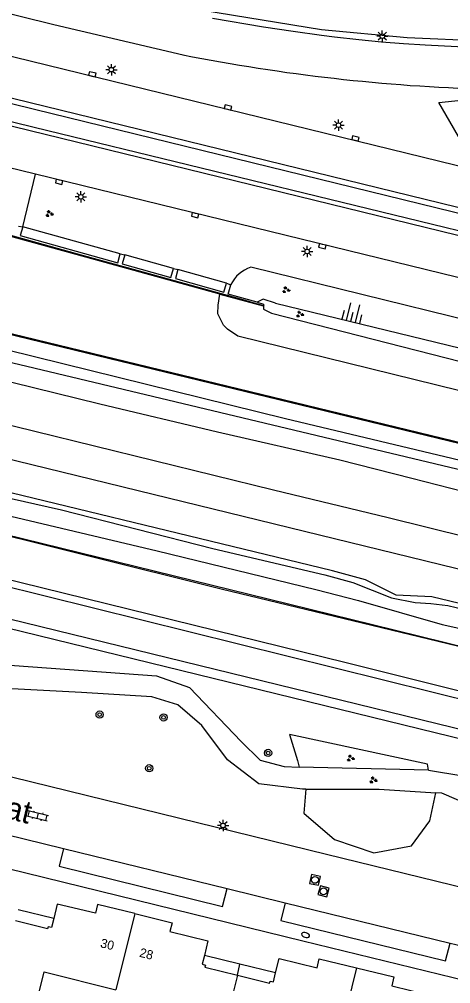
# Model space of a CAD drawing. Extents: x 125000 to 129004, y 397500 to 399008.
# Drawn here: x 126741.5 to 126789.1, y 398554.2 to 398660.6 of the extents above; entities that cross this region are included whole.
import ezdxf

# ---------------------------------------------------------------- set-up
doc = ezdxf.new("R2010")
doc.units = 0
for name, color, linetype in [('gg-afsc-hekwerk', 7, 'Continuous'), ('gg-anno-huisnummerreeks BGT', 7, 'Continuous'), ('gg-anno-openbare ruimte label', 7, 'Continuous'), ('gg-aspt-spoorlijn', 7, 'Continuous'), ('gg-bbg-hoofdgebouw', 7, 'Continuous'), ('gg-bbg-luifel en loopbrug', 7, 'Continuous'), ('gg-bbg-tussenscheiding', 7, 'Continuous'), ('gg-knt-BGT kruinlijn', 7, 'Continuous'), ('gg-knt-bovenkant onderkant talud', 7, 'Continuous'), ('gg-knt-verharding', 7, 'Continuous'), ('gg-knt-verharding nz', 7, 'Continuous'), ('gg-kntw-beschoeiing', 7, 'Continuous'), ('gg-kntw-bovenkant insteek waterloop', 7, 'Continuous'), ('gg-kntw-waterlijn', 7, 'Continuous'), ('gg-kwrk-kunstwerk', 7, 'Continuous'), ('gt-grn-groengrens', 7, 'Continuous'), ('gt-symb-boom', 7, 'Continuous'), ('gt-symb-brandkraan', 7, 'Continuous'), ('gt-symb-groenvak', 7, 'Continuous'), ('gt-symb-klinker verharding', 7, 'Continuous'), ('gt-symb-kolk', 7, 'Continuous'), ('gt-symb-lichtmast', 7, 'Continuous'), ('gt-symb-rioolschacht', 7, 'Continuous'), ('gt-symb-talud symbool', 7, 'Continuous'), ('gx-grn-maaiveld', 7, 'Continuous')]:
    doc.layers.add(name, color=color, linetype=linetype)

# ---------------------------------------------------------------- blocks, each defined once
blk = doc.blocks.new('gt0-BR')
at = {"layer": 'gt-symb-brandkraan'}
for centre, radius, start, end in [((-0.24, 0), 0.206, 107.5669, 252.4331), ((0.6, -2.66), 3, 106.892, 107.5669), ((0, -0.69), 0.938, 73.108, 106.892), ((-0.6, -2.66), 3, 72.4331, 73.108), ((0.24, 0), 0.206, 287.567, 72.4331), ((0.6, 2.66), 3, 252.4331, 253.108), ((0, 0.69), 0.938, 253.108, 286.8921), ((-0.6, 2.66), 3, 286.8921, 287.567)]:
    blk.add_arc(centre, radius, start, end, dxfattribs=at)
blk = doc.blocks.new('gt0-RS')
at = {"layer": 'gt-symb-rioolschacht'}
blk.add_lwpolyline([(-0.5, -0.5), (0.5, -0.5), (0.5, 0.5), (-0.5, 0.5)], close=True, dxfattribs=at)
blk.add_circle((0, 0), 0.375, dxfattribs=at)
blk = doc.blocks.new('gt0-KOLK')
at = {"layer": 'gt-symb-kolk'}
blk.add_lwpolyline([(0, 0), (0.37, 0), (0.37, 0.4), (-0.38, 0.4), (-0.38, 0), (0, 0)], dxfattribs=at)
blk = doc.blocks.new('gt0-LMAST')
at = {"layer": 'gt-symb-lichtmast'}
for p, q in [((-0.18, 0.17), (-0.45, 0.44)), ((-0.01, 0.25), (-0.01, 0.62)), ((0.17, 0.17), (0.44, 0.44)), ((-0.26, 0), (-0.63, 0)), ((-0.18, -0.18), (-0.45, -0.45)), ((-0.01, -0.25), (-0.01, -0.63)), ((0.44, -0.45), (0.17, -0.18)), ((0.24, 0), (0.62, 0))]:
    blk.add_line(p, q, dxfattribs=at)
blk.add_circle((-0.01, 0), 0.25, dxfattribs=at)
blk = doc.blocks.new('gt0-GRVAK')
at = {"layer": 'gt-symb-groenvak'}
for p, q in [((-0.11, 0.19), (-0.23, 0.24)), ((-0.18, 0.15), (0.09, 0.15)), ((-0.09, 0.21), (-0.16, 0.32)), ((-0.05, 0.21), (-0.05, 0.39)), ((0, 0.21), (0.06, 0.32)), ((0.01, 0.19), (0.13, 0.24)), ((0.26, -0.05), (0.2, 0.06)), ((0.3, -0.05), (0.3, 0.13)), ((0.35, -0.05), (0.41, 0.06)), ((-0.24, -0.23), (-0.36, -0.18)), ((-0.32, -0.26), (-0.05, -0.26)), ((-0.23, -0.21), (-0.29, -0.09)), ((-0.18, -0.2), (-0.18, -0.02)), ((-0.14, -0.21), (-0.07, -0.09)), ((-0.12, -0.23), (0, -0.18)), ((0.24, -0.07), (0.12, -0.02)), ((0.17, -0.11), (0.44, -0.11)), ((0.37, -0.07), (0.49, -0.02))]:
    blk.add_line(p, q, dxfattribs=at)
blk = doc.blocks.new('gt0-TALUD_1')
at = {"layer": 'gt-symb-talud symbool'}
for p, q in [((-1, -1), (-1, 0)), ((-0.5, -2), (-0.5, 0)), ((0, -1), (0, 0)), ((0.5, -2), (0.5, 0)), ((1, -1), (1, 0))]:
    blk.add_line(p, q, dxfattribs=at)
blk = doc.blocks.new('gt0-BOOM')
at = {"layer": 'gt-symb-boom'}
for radius in [0.4, 0.2]:
    blk.add_circle((0, 0), radius, dxfattribs=at)
blk = doc.blocks.new('gt0-KL1')
at = {"layer": 'gt-symb-klinker verharding'}
for p, q in [((-1.15, 0.3), (1.15, 0.3)), ((-1, -0.3), (-1, 0.3)), ((-0.5, 0.3), (-0.5, 0.45)), ((0, -0.3), (0, 0.3)), ((0.5, 0.3), (0.5, 0.45)), ((1, -0.3), (1, 0.3)), ((-1.15, -0.3), (1.15, -0.3)), ((-0.5, -0.45), (-0.5, -0.3)), ((0.5, -0.45), (0.5, -0.3))]:
    blk.add_line(p, q, dxfattribs=at)

msp = doc.modelspace()

# ---------------------------------------------------------------- linework, layer by layer
at = {"layer": 'gg-afsc-hekwerk'}
for points in [[(126908.68, 398585.12), (126856.59, 398597.63), (126827.14, 398604.77), (126787.71, 398614.33), (126733.7, 398627.44), (126691.93, 398637.59), (126679.68, 398640.55), (126655.05, 398646.52), (126637.87, 398650.63), (126610.87, 398657.21), (126596.1, 398660.81), (126583.85, 398663.77), (126576.51, 398665.58), (126515.11, 398680.47), (126478.28, 398689.43), (126382.65, 398712.62)], [(126945.19, 398578.86), (126941.15, 398577.3), (126856.59, 398597.63), (126827.14, 398604.77), (126787.71, 398614.33), (126733.7, 398627.44), (126691.93, 398637.59), (126679.68, 398640.55), (126655.05, 398646.52), (126637.87, 398650.63), (126610.87, 398657.21), (126596.1, 398660.81), (126583.85, 398663.77), (126576.51, 398665.58), (126515.11, 398680.47), (126478.28, 398689.43), (126382.65, 398712.62)], [(126940.3, 398557.45), (126936.57, 398555.95), (126917.25, 398560.73), (126904.6, 398563.83), (126899.09, 398565.16), (126880.4, 398569.39), (126871.24, 398571.61), (126843.11, 398578.46), (126834.21, 398580.63), (126815.39, 398585.23), (126798.94, 398589.25), (126780.44, 398593.78), (126766.86, 398597.15), (126719.04, 398608.86), (126669.57, 398620.85), (126627.71, 398631.15), (126610.86, 398635.3), (126560.72, 398647.52), (126548.68, 398650.48), (126533.31, 398654.27), (126513.26, 398659.19), (126493.96, 398663.95), (126437.62, 398677.7), (126422.79, 398681.33)]]:
    msp.add_lwpolyline(points, dxfattribs=at)
at = {"layer": 'gg-aspt-spoorlijn'}
for points in [[(126178.19, 398753.48), (126243.65, 398737.46), (126261.2, 398733.1), (126493.41, 398676.34), (126551.44, 398662.05), (126716.84, 398621.64), (126769.51, 398608.68), (126782.19, 398605.65), (126808.74, 398599.06), (126873.68, 398583.16), (126950.77, 398564.39)], [(126177.48, 398749.91), (126237.61, 398735.21), (126282.86, 398724.22), (126424.13, 398689.53), (126477.1, 398676.62), (126493.23, 398672.59), (126610.16, 398643.99), (126627.72, 398639.76), (126691.53, 398624.1), (126709.46, 398619.63), (126949.83, 398560.89)]]:
    msp.add_lwpolyline(points, dxfattribs=at)
at = {"layer": 'gg-bbg-hoofdgebouw'}
for points in [[(126754.24, 398561.95), (126750.13, 398562.95), (126749.89, 398561.99), (126745.68, 398563.01), (126745.29, 398561.42)], [(126745.29, 398561.42), (126745.04, 398560.42), (126744.67, 398560.51), (126744.61, 398560.28), (126741.06, 398561.16)], [(126754.24, 398561.95), (126758.34, 398560.95), (126758.1, 398559.97), (126762.29, 398558.95), (126761.9, 398557.35)], [(126761.9, 398557.35), (126761.66, 398556.38), (126762.03, 398556.28), (126761.97, 398556.04), (126765.54, 398555.16)], [(126769.76, 398555.43), (126770.15, 398557.01), (126774.33, 398555.99), (126774.57, 398556.97), (126778.7, 398555.97)], [(126778.7, 398555.97), (126782.82, 398554.97), (126782.59, 398553.99), (126786.78, 398552.98), (126786.39, 398551.36)], [(126742.39, 398548.14), (126744.21, 398555.52), (126752.14, 398553.56)], [(126765.54, 398555.16), (126769.1, 398554.29), (126769.16, 398554.52), (126769.51, 398554.43), (126769.76, 398555.43)]]:
    msp.add_lwpolyline(points, dxfattribs=at)
at = {"layer": 'gg-bbg-luifel en loopbrug'}
for p, q in [((126745.29, 398561.42), (126741.36, 398562.38)), ((126765.83, 398556.39), (126761.9, 398557.35)), ((126765.54, 398555.16), (126765.83, 398556.39)), ((126769.76, 398555.43), (126765.83, 398556.39))]:
    msp.add_line(p, q, dxfattribs=at)
at = {"layer": 'gg-bbg-tussenscheiding'}
for p, q in [((126754.24, 398561.95), (126752.14, 398553.56)), ((126778.7, 398555.97), (126776.61, 398547.62)), ((126765.54, 398555.16), (126762.54, 398543.2))]:
    msp.add_line(p, q, dxfattribs=at)
at = {"layer": 'gg-knt-BGT kruinlijn'}
for p, q in [((126769.76, 398629.28), (126885.55, 398600.96)), ((126722.94, 398611.72), (126746.15, 398606.47)), ((126746.15, 398606.47), (126762.83, 398602.23)), ((126762.83, 398602.23), (126775.19, 398599.31)), ((126775.19, 398599.31), (126778.29, 398598.47)), ((126778.29, 398598.47), (126782.55, 398596.78)), ((126782.55, 398596.78), (126785.17, 398596.25)), ((126785.17, 398596.25), (126786.88, 398596.16)), ((126786.88, 398596.16), (126788.75, 398595.93)), ((126788.75, 398595.93), (126795.49, 398594.35))]:
    msp.add_line(p, q, dxfattribs=at)
for points in [[(126769.76, 398629.28), (126768.37, 398629.69), (126767.72, 398629.37)], [(126768.37, 398628.96), (126768.41, 398628.95), (126768.41, 398628.6), (126769.3, 398628.15), (126790.15, 398622.82)]]:
    msp.add_lwpolyline(points, dxfattribs=at)
at = {"layer": 'gg-knt-bovenkant onderkant talud'}
msp.add_line((126923.56, 398594.88), (126767.03, 398633.22), dxfattribs=at)
for points in [[(126743.12, 398666.14), (126749.17, 398664.54), (126761.72, 398661.58), (126774.84, 398659.46), (126784.26, 398658.55), (126792.68, 398658.18), (126807.86, 398658.76), (126813.84, 398659.43), (126826.21, 398661.19), (126838.24, 398664.57)], [(126801.48, 398643.16), (126791.16, 398645.56), (126787.77, 398651.39), (126792.31, 398651.89)]]:
    msp.add_lwpolyline(points, dxfattribs=at)
msp.add_arc((126768.25, 398629.59), 3.84, 108.5904, 153.4277, dxfattribs=at)
at = {"layer": 'gg-knt-verharding'}
for p, q in [((126622.02, 398685.46), (126801.18, 398641.68)), ((126914.98, 398609.24), (126626.95, 398679.65)), ((126914.29, 398606.28), (126626.33, 398676.72)), ((126918.8, 398600.57), (126743.28, 398643.5)), ((126739.92, 398570.7), (126746.35, 398569.12)), ((126764.4, 398564.71), (126770.8, 398563.15)), ((126789, 398558.68), (126795.45, 398557.18))]:
    msp.add_line(p, q, dxfattribs=at)
for points in [[(126624.08, 398689.74), (126706.93, 398669.53), (126745.3, 398659.98), (126759.55, 398656.64)], [(126743.28, 398643.5), (126644.68, 398667.56), (126623.07, 398672.89)], [(126835.2, 398660.6), (126831.02, 398659.82), (126828.82, 398659.46), (126826.47, 398659.1), (126823.46, 398658.7), (126821.6, 398658.5), (126813.97, 398657.83), (126811.27, 398657.61), (126809.25, 398657.49), (126807.06, 398657.42), (126801.45, 398657.3), (126797.25, 398657.28), (126795.05, 398657.32), (126792.7, 398657.39), (126786.26, 398657.7), (126783.86, 398657.86), (126781.45, 398658.06), (126778.94, 398658.3), (126776.25, 398658.6), (126774.82, 398658.77), (126771.69, 398659.21), (126768.44, 398659.71), (126762.81, 398660.64)], [(126828.88, 398555.38), (126775.37, 398568.46), (126706.15, 398585.44), (126660.8, 398596.52)], [(126655.14, 398587.74), (126697.39, 398577.43), (126772.76, 398558.94), (126795.39, 398553.44), (126829.82, 398545.01)], [(126746.35, 398569.12), (126745.88, 398567.18), (126763.9, 398562.75), (126764.4, 398564.71)], [(126770.8, 398563.15), (126770.34, 398561.21), (126788.52, 398556.73), (126789, 398558.68)]]:
    msp.add_lwpolyline(points, dxfattribs=at)
msp.add_arc((126799.11, 398856.6), 203.83, 258.8067, 268.2941, dxfattribs=at)
at = {"layer": 'gg-knt-verharding nz'}
for p, q in [((126746.35, 398569.12), (126764.4, 398564.71)), ((126770.8, 398563.15), (126789, 398558.68))]:
    msp.add_line(p, q, dxfattribs=at)
at = {"layer": 'gg-kntw-beschoeiing'}
msp.add_lwpolyline([(126730.76, 398639.43), (126737.3, 398637.64), (126748.56, 398634.54), (126754.44, 398632.91), (126766.14, 398629.68), (126768.51, 398628.99)], dxfattribs=at)
at = {"layer": 'gg-kntw-bovenkant insteek waterloop'}
for points in [[(126884.78, 398555.05), (126883.86, 398556.33), (126882.32, 398558.95), (126881.4, 398561.41), (126880.66, 398563.89), (126880.29, 398564.44), (126879.7, 398564.7), (126835.23, 398575.34), (126811.7, 398581.07), (126777.54, 398589.59), (126703.28, 398607.87), (126666.1, 398616.84), (126628.82, 398626.1), (126585.33, 398636.58), (126532.54, 398649.47), (126439.89, 398672.32), (126413.91, 398678.65), (126371.61, 398689.13), (126335.87, 398697.68), (126320.19, 398701.73), (126299.05, 398706.82)], [(126659.46, 398613.22), (126869.68, 398561.79), (126871.41, 398561.36)]]:
    msp.add_lwpolyline(points, dxfattribs=at)
at = {"layer": 'gg-kntw-waterlijn'}
for points in [[(126883.76, 398554.58), (126880.06, 398560.29), (126879.9, 398563.06), (126879.57, 398563.64), (126797.66, 398583.72), (126685.64, 398611.52), (126682.2, 398612.21), (126648.02, 398620.57), (126585.91, 398635.81), (126503.08, 398656.12), (126501.54, 398656.24), (126379.06, 398686.46), (126319.78, 398700.9), (126277.97, 398711.2), (126206.22, 398728.88), (126204.9, 398727.91)], [(126659.7, 398614.19), (126869.92, 398562.76), (126871.78, 398562.29)]]:
    msp.add_lwpolyline(points, dxfattribs=at)
at = {"layer": 'gg-kwrk-kunstwerk'}
for p, q in [((126741.38, 398637.77), (126741.86, 398637.68)), ((126752.62, 398634.7), (126753.11, 398634.61)), ((126758.48, 398633.1), (126758.97, 398632.97)), ((126764.34, 398631.49), (126764.82, 398631.3))]:
    msp.add_line(p, q, dxfattribs=at)
for points in [[(126741.86, 398637.68), (126741.59, 398636.71), (126752.35, 398633.71), (126752.62, 398634.7)], [(126753.11, 398634.61), (126752.84, 398633.59), (126758.22, 398632.1), (126758.48, 398633.1)], [(126758.97, 398632.97), (126758.7, 398631.99), (126764.05, 398630.48), (126764.34, 398631.49)], [(126767.72, 398629.37), (126764.51, 398630.26), (126764.82, 398631.3)], [(126767.72, 398629.37), (126768.42, 398629.17), (126768.37, 398628.96)]]:
    msp.add_lwpolyline(points, dxfattribs=at)
at = {"layer": 'gt-grn-groengrens'}
for p, q in [((126741.86, 398637.68), (126743.28, 398643.5)), ((126752.62, 398634.7), (126741.86, 398637.68)), ((126758.48, 398633.1), (126753.11, 398634.61)), ((126764.34, 398631.49), (126758.97, 398632.97)), ((126786.64, 398577.78), (126772.36, 398578.12))]:
    msp.add_line(p, q, dxfattribs=at)
for points in [[(126743.12, 398648.64), (126617.87, 398679.44), (126618.39, 398681.42), (126743.16, 398650.66), (126890.98, 398614.47), (126890.5, 398612.76), (126743.12, 398648.64)], [(126773.08, 398575.69), (126772.71, 398575.69), (126767.9, 398576.27), (126764.46, 398578.91), (126761.61, 398582.7), (126758.96, 398584.99), (126756.11, 398585.87), (126748.33, 398586.32), (126739.24, 398586.8), (126717.43, 398586.8), (126707.3, 398587.94), (126696.72, 398589.98), (126690.71, 398594.15), (126684.23, 398599.62), (126680.55, 398603.04), (126675.67, 398605.63), (126664.43, 398608.84), (126661.86, 398608.8), (126659.81, 398606.86), (126656.46, 398600.79), (126655.72, 398597.78)], [(126736.88, 398589.62), (126756.63, 398588.17), (126760.27, 398586.9), (126765.96, 398580.93), (126768.05, 398578.86), (126770.69, 398578.16), (126772.36, 398578.12)], [(126786.64, 398577.78), (126786.5, 398578.43), (126771.3, 398581.69), (126772.19, 398578.84), (126772.36, 398578.12)], [(126786.64, 398577.78), (126790.43, 398577.16)], [(126773.08, 398575.69), (126772.89, 398573.03), (126776.26, 398570.11), (126780.6, 398568.64), (126784.74, 398569.42), (126786.79, 398572.18), (126787.45, 398575.27)], [(126773.08, 398575.69), (126781.19, 398575.68), (126787.45, 398575.27)], [(126791.32, 398573.85), (126788.09, 398575.23), (126787.45, 398575.27)]]:
    msp.add_lwpolyline(points, dxfattribs=at)
at = {"layer": 'gx-grn-maaiveld'}
for p, q in [((126749.88, 398634.04), (126730.87, 398639.26)), ((126763.62, 398630.26), (126749.88, 398634.04)), ((126763.62, 398630.26), (126768.37, 398628.96))]:
    msp.add_line(p, q, dxfattribs=at)
for points in [[(126908.68, 398585.12), (126607.76, 398658.1), (126256.41, 398744.44), (126250.04, 398745.96)], [(126945.93, 398557.56), (126940.25, 398557.42), (126936.41, 398555.94), (126907.63, 398563.05), (126876.58, 398570.19), (126834.49, 398580.66), (126763.76, 398597.74), (126719.04, 398608.86), (126669.57, 398620.85), (126626.55, 398631.51), (126534.83, 398653.76), (126386.27, 398690.14), (126340.18, 398701.51), (126290.6, 398713.58)], [(126402.23, 398706.92), (126472.7, 398689.7), (126564, 398667.12), (126677.2, 398639.47), (126703.21, 398633.25), (126770.85, 398616.54), (126923.02, 398580.27), (126936.93, 398577.04), (126937.44, 398576.32), (126937.27, 398575.93), (126936.95, 398575.78), (126936.08, 398575.8), (126930, 398577.19), (126865.82, 398592.78), (126858.57, 398594.62)], [(126858.57, 398594.62), (126855.76, 398595.56), (126851.03, 398596.41), (126845.51, 398597.64), (126739.05, 398623.04), (126699.56, 398633.66), (126630.67, 398649.8), (126535.35, 398673.27), (126517.5, 398677.81), (126400.31, 398706.6)], [(126926.61, 398575.11), (126853.5, 398593.38), (126828.54, 398599.36), (126818.33, 398601.53), (126806.3, 398604.43), (126784.79, 398609.94), (126776.84, 398611.96), (126763.36, 398615.03), (126750.38, 398618.12), (126735.86, 398621.69), (126728.49, 398624.48), (126725.99, 398625.15), (126720.74, 398626.32), (126714.7, 398627.15), (126712.16, 398627.61), (126668.54, 398638.39), (126659.6, 398641.02), (126653.81, 398642.52), (126639.24, 398645.48), (126620.47, 398649.79), (126593.29, 398656.78), (126590.14, 398657.94)], [(126824.23, 398587.92), (126786.99, 398596.9), (126783.05, 398597.08), (126779.68, 398598.77), (126776.05, 398599.75), (126728.37, 398611.31), (126715.4, 398613.59), (126713.24, 398614.61), (126709.04, 398616.24), (126682.61, 398622.47), (126658.13, 398628.51), (126654.22, 398629.17), (126652.7, 398629.09), (126651.67, 398629.22), (126650.37, 398629.6), (126648.47, 398630.42), (126646.94, 398631.24), (126633.37, 398634.47), (126586.9, 398646.01)], [(126590.09, 398642.51), (126595.52, 398641.3), (126602.09, 398639.7), (126612.97, 398637.25), (126626.16, 398634.13), (126631.62, 398632.53), (126636.22, 398631.48), (126643.28, 398629.66), (126646.96, 398628.34), (126648.66, 398627.59), (126650.42, 398627.13), (126658.3, 398625.58), (126670.37, 398622.86), (126681.72, 398619.82), (126691.29, 398617.48), (126714.83, 398611.43), (126723, 398609.51), (126732.77, 398607.62), (126756.68, 398601.97), (126774.21, 398597.69), (126778.92, 398596.47), (126788.12, 398593.84), (126800.55, 398591.07)], [(126939.78, 398582.55), (126929.1, 398585.38), (126765.59, 398625.62), (126764.44, 398626.39), (126764.02, 398626.84), (126763.38, 398628.09), (126763.42, 398629.04), (126763.62, 398630.26)]]:
    msp.add_lwpolyline(points, dxfattribs=at)

# ---------------------------------------------------------------- block references
at = {"layer": 'gt-symb-boom'}
for p in [(126750.35, 398583.9), (126757.4, 398583.59), (126768.93, 398579.67), (126755.82, 398577.98)]:
    msp.add_blockref('gt0-BOOM', p, dxfattribs=at)
at = {"layer": 'gt-symb-brandkraan', "rotation": -17.456558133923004}
msp.add_blockref('gt0-BR', (126773.06, 398559.59), dxfattribs=at)
at = {"layer": 'gt-symb-groenvak'}
for p in [(126744.79, 398639.13), (126770.9, 398630.73), (126772.42, 398628.04), (126778.02, 398579.09), (126780.52, 398576.67)]:
    msp.add_blockref('gt0-GRVAK', p, dxfattribs=at)
at = {"layer": 'gt-symb-klinker verharding', "rotation": -13.77214543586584}
msp.add_blockref('gt0-KL1', (126743.52, 398572.75), dxfattribs=at)
at = {"layer": 'gt-symb-kolk'}
for p, rotation in [((126749.5, 398654.31), -13.702889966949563), ((126764.47, 398650.65), -13.716469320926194), ((126778.52, 398647.24), -13.77214542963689), ((126745.92, 398642.84), 166.17220496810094), ((126760.92, 398639.17), 166.22785456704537), ((126774.95, 398635.74), 166.22785456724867)]:
    msp.add_blockref('gt0-KOLK', p, dxfattribs=dict(at, rotation=rotation))
at = {"layer": 'gt-symb-lichtmast'}
for p in [(126781.54, 398658.7), (126751.65, 398655.01), (126776.71, 398648.89), (126748.28, 398640.99), (126773.25, 398634.96), (126763.97, 398571.67)]:
    msp.add_blockref('gt0-LMAST', p, dxfattribs=at)
at = {"layer": 'gt-symb-rioolschacht'}
for p, rotation in [((126774.1, 398565.67), 167.75714042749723), ((126775.05, 398564.41), 164.5188140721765)]:
    msp.add_blockref('gt0-RS', p, dxfattribs=dict(at, rotation=rotation))
at = {"layer": 'gt-symb-talud symbool', "xscale": 0.9997424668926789, "yscale": 0.9997424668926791, "rotation": 166.2278545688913}
msp.add_blockref('gt0-TALUD_1', (126778.04, 398627.25), dxfattribs=at)

# ---------------------------------------------------------------- texts
at = {"layer": 'gg-anno-huisnummerreeks BGT'}
for s, p in [('30', (126750.36, 398558.26)), ('28', (126754.67, 398557.21))]:
    msp.add_text(s, height=1, rotation=346.3, dxfattribs=at).set_placement(p)
at = {"layer": 'gg-anno-openbare ruimte label'}
msp.add_text('Voerendaalstraat', height=2.5, rotation=346, dxfattribs=at).set_placement((126717.77, 398578))

doc.saveas('drawing.dxf')
